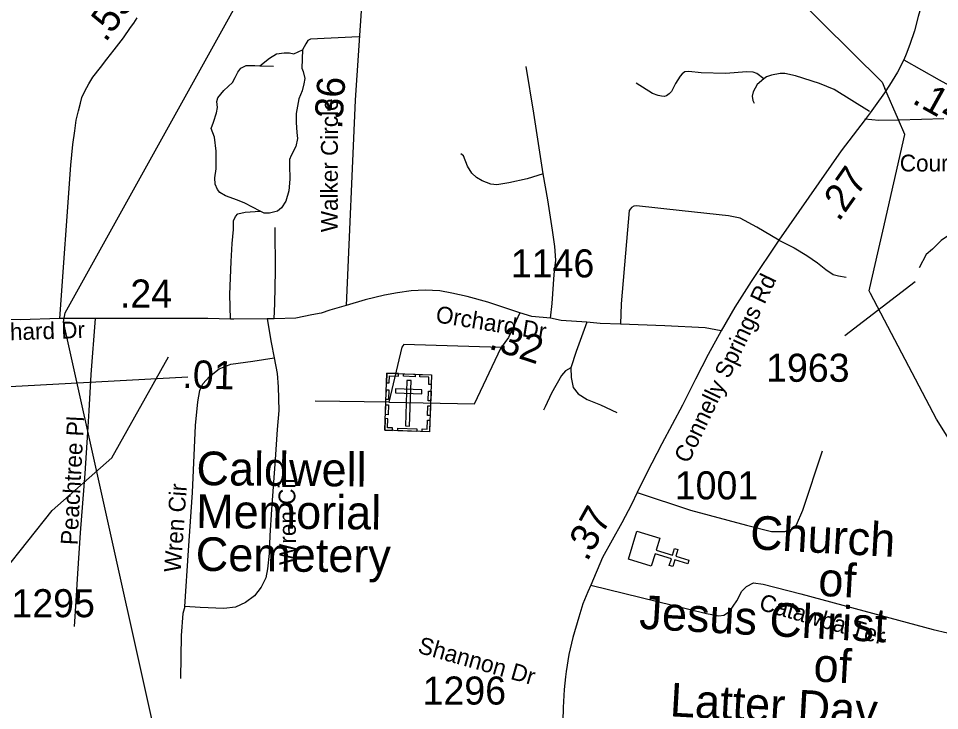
# Model space of a CAD drawing. Extents: x 1159738 to 1321356, y 736314 to 882035.
# Drawn here: x 1244144 to 1248250, y 772588 to 775673 of the extents above; entities that cross this region are included whole.
import ezdxf

# ---------------------------------------------------------------- set-up
doc = ezdxf.new("R2010")
doc.units = 0
for name, color, linetype in [('Exist Boundary Political City Limit New', 7, 'Continuous'), ('Exist Cultural Cemetery CELL', 7, 'Continuous'), ('Exist Cultural Cemetery Label', 7, 'Continuous'), ('Exist Cultural Church CELL', 7, 'Continuous'), ('Exist Cultural Church Label', 7, 'Continuous'), ('Exist Hydrographic Creek Single Shore', 7, 'Continuous'), ('Exist Road Non-System Type 51', 7, 'Continuous'), ('Exist Road Non-System Type 51 Label', 7, 'Continuous'), ('Exist Road Secondary Mileage Hundredths English Label', 7, 'Continuous'), ('Exist Road Secondary Type 51 Attributed', 7, 'Continuous'), ('Exist Road Secondary Type 51 Label', 7, 'Continuous'), ('Exist Road Secondary Type 51 Number Label', 7, 'Continuous'), ('Exist Utilities Electrical Transmission Line', 7, 'Continuous'), ('Map Preparation Boundary City Limit Buffer Line', 7, 'Continuous')]:
    doc.layers.add(name, color=color, linetype=linetype)

msp = doc.modelspace()

# ---------------------------------------------------------------- linework, layer by layer
at = {"layer": 'Exist Boundary Political City Limit New'}
msp.add_lwpolyline([(1248892.1, 764635.7), (1246253, 767750.5), (1245595.8, 767446.1), (1245679.1, 768440.4), (1245290.2, 770016.4), (1245100.6, 770927.8), (1244344.9, 774320.4), (1244352.7, 774361.5), (1246668.5, 778530.8)], dxfattribs=at)
at = {"layer": 'Exist Cultural Cemetery CELL'}
for points in [[(1245786.6, 774092.2), (1245985.6, 774085.2), (1245976.7, 773830.8), (1245777.8, 773837.7)], [(1245785.1, 774048.9), (1245796.5, 774048.5), (1245797.6, 774080.6), (1245838.1, 774079.2), (1245838.5, 774090.4), (1245786.6, 774092.2)], [(1245860.6, 774089.6), (1245912.4, 774087.8), (1245912, 774076.4), (1245860.2, 774078.2)], [(1245984.2, 774041.9), (1245972.8, 774042.3), (1245973.9, 774074.5), (1245933.4, 774075.9), (1245933.8, 774087), (1245985.6, 774085.2)], [(1245894.6, 774059.1), (1245875.9, 774059.7), (1245868.8, 773857.1), (1245887.5, 773856.4)], [(1245782.5, 773974.8), (1245784, 774018), (1245795.4, 774017.6), (1245793.9, 773974.4)], [(1245825, 774022.7), (1245824.4, 774004.1), (1245942.1, 774000), (1245942.7, 774018.6)], [(1245970.2, 773969.3), (1245971.7, 774012.5), (1245983.1, 774012.1), (1245981.6, 773968.9)], [(1245780.2, 773907.6), (1245781.7, 773950.9), (1245793, 773950.5), (1245791.5, 773907.2)], [(1245967.9, 773903.4), (1245969.4, 773946.7), (1245980.8, 773946.3), (1245979.3, 773903)], [(1245810.8, 773836.6), (1245811.2, 773848.1), (1245789.2, 773848.8), (1245790.6, 773889.2), (1245779.5, 773889.6), (1245777.7, 773837.7)], [(1245943.6, 773831.9), (1245944, 773843.4), (1245966, 773842.6), (1245967.4, 773883), (1245978.5, 773882.6), (1245976.7, 773830.8)], [(1245835.6, 773847.2), (1245920.4, 773844.2), (1245920, 773832.8), (1245835.2, 773835.8)]]:
    msp.add_lwpolyline(points, close=True, dxfattribs=at)
at = {"layer": 'Exist Cultural Church CELL'}
msp.add_lwpolyline([(1247002.7, 773357.5), (1246986.2, 773303), (1247059, 773280.7), (1247068.3, 773311.3), (1247083.6, 773306.7), (1247074.2, 773276.1), (1247131.7, 773258.4), (1247127, 773243.1), (1247069.5, 773260.7), (1247060.2, 773230.1), (1247044.9, 773234.8), (1247054.3, 773265.4), (1246981.5, 773287.7), (1246964.5, 773232.6), (1246862.7, 773263.8), (1246900.9, 773388.7)], close=True, dxfattribs=at)
at = {"layer": 'Exist Hydrographic Creek Single Shore'}
msp.add_lwpolyline([(1241097.2, 769434.3), (1241248.2, 769464), (1242066.3, 769798.9), (1242354.3, 770009.7), (1242568.3, 770205.7), (1242664.2, 770384.3), (1242722.3, 770668.8), (1242843.2, 770846.8), (1242871.2, 770938.2), (1242887.2, 771256.3), (1243050.2, 771417.2), (1243103.2, 771524.4), (1243135.2, 771832.3), (1243180.2, 771946.3), (1243444.2, 772157.7), (1243515.2, 772323.6), (1243528.2, 772507.2), (1243592.2, 772729.1), (1243662.2, 772868.9), (1243968.3, 773069.5), (1244295.2, 773479.8), (1244560.2, 773714.2), (1244813.2, 774165.4)], dxfattribs=at)
at = {"layer": 'Exist Road Non-System Type 51'}
for p, q in [((1245220.9, 775462.3), (1245281, 775460.3)), ((1245794.5, 773963.4), (1245466.4, 773967.4))]:
    msp.add_line(p, q, dxfattribs=at)
for points in [[(1245661.9, 775590.6), (1245445.4, 775581.3), (1245434.5, 775574.6), (1245424.9, 775560), (1245409.8, 775533.4)], [(1245220.9, 775462.3), (1245263.2, 775496.2), (1245294.7, 775514.8), (1245329, 775520.2), (1245352.3, 775520.2), (1245371.5, 775514.8), (1245409.8, 775533.4)], [(1245409.8, 775533.4), (1245407.1, 775451), (1245413.9, 775436.4), (1245420.8, 775405.9), (1245416.7, 775381.9), (1245408.5, 775350), (1245394.1, 775315.5), (1245381.7, 775249), (1245381.7, 775209.2), (1245384.5, 775165.3), (1245388.6, 775137.4), (1245380.4, 775102.8), (1245359.8, 775063), (1245353, 775044.4), (1245353, 775019.1), (1245354.3, 774956.6), (1245350.2, 774904.8), (1245336.5, 774858.3), (1245317.3, 774829), (1245299.5, 774814.4), (1245263.9, 774805.1), (1245239.3, 774805.1), (1245221.4, 774814.4)], [(1245221.4, 774814.4), (1245152.9, 774850.3), (1245120.1, 774863.6), (1245066.6, 774882.2), (1245042, 774896.8), (1245031, 774910.1), (1245021.4, 774934), (1245020.1, 774963.3), (1245025.5, 775003.2), (1245025.5, 775040.4), (1245025.5, 775081.6), (1245018.7, 775144), (1245003.6, 775182.6), (1245013.2, 775210.5), (1245026.9, 775253), (1245031, 775276.9), (1245028.3, 775303.5), (1245032.4, 775319.5), (1245059.8, 775352.7), (1245098.1, 775387.3), (1245109.8, 775409.8), (1245122.1, 775433.8), (1245135.8, 775451), (1245159.1, 775463), (1245197.5, 775463), (1245220.9, 775462.3)], [(1246483, 774980.1), (1246441.2, 775251.2), (1246406.9, 775458.6)], [(1247466.6, 775403.9), (1247434.4, 775427.7), (1247419, 775433.7), (1247389.9, 775435.2), (1247294.8, 775427.7), (1247187.4, 775430.7), (1247132.2, 775436.7), (1247113.8, 775435.2), (1247102.3, 775426.2), (1247093.1, 775416.6), (1247072.4, 775383.1), (1247055.5, 775347.4), (1247044.8, 775337), (1247032.1, 775328.8), (1247022.9, 775325.1), (1247009.9, 775326.6), (1246996.1, 775329.5), (1246970.4, 775338.5), (1246896.8, 775384.6)], [(1247936.8, 775258.5), (1247779.5, 775356.3), (1247715.1, 775383.1), (1247607.7, 775417.3), (1247560.1, 775427.7), (1247538.7, 775427.7), (1247500.3, 775420.3), (1247478.8, 775412.9), (1247466.6, 775403.9)], [(1247466.6, 775403.9), (1247435.9, 775378.6), (1247419, 775345.9), (1247414.4, 775326.6), (1247417.5, 775307.2), (1247423.6, 775295.3)], [(1247916.4, 775225.5), (1247979.3, 775219.4), (1248066.4, 775221.5)], [(1248066.4, 775221.5), (1248169.4, 775223.9), (1248269.1, 775226.9)], [(1246483, 774980.1), (1246411, 774958.8), (1246330.2, 774940.2), (1246276.8, 774932.3), (1246249.4, 774934.9), (1246211, 774949.5), (1246186.3, 774964.2), (1246164.4, 774984.1), (1246145.2, 775014.7), (1246127.4, 775061.2), (1246116.5, 775070.5)], [(1246515.8, 774336.9), (1246522.7, 774402), (1246532.3, 774532.2), (1246539.1, 774596), (1246535, 774657.2), (1246524.1, 774728.9), (1246503.5, 774864.5), (1246483, 774980.1)], [(1245089.9, 774333.4), (1245087.2, 774442.3), (1245092.7, 774589.8), (1245096.8, 774669.6), (1245103.6, 774732), (1245103.6, 774771.9), (1245111.8, 774790.5), (1245122.8, 774802.5), (1245154.3, 774810.4), (1245221.4, 774814.4)], [(1247533.1, 774685), (1247434.4, 774742.2), (1247360.4, 774783.4), (1247308.4, 774794), (1247102.9, 774815.3), (1246898.8, 774837.9), (1246886.4, 774836.6), (1246876.8, 774831.3), (1246871.4, 774824.6), (1246865.9, 774816.6), (1246854.9, 774678.4), (1246830.3, 774400.6), (1246827.5, 774310.9)], [(1245284.6, 774334.5), (1245287.4, 774403.2), (1245290.1, 774547.7), (1245288.8, 774741.6)], [(1247533.1, 774685), (1247601.2, 774650.3), (1247657.9, 774616.1), (1247706.2, 774583.3), (1247743, 774555), (1247775.3, 774532.7), (1247799.8, 774525.3), (1247833.5, 774520.8)], [(1246378.8, 774361.8), (1246328.8, 774250.5), (1246295.9, 774206.6)], [(1244486.5, 774335.5), (1244467.7, 774085.7), (1244458.8, 773924.9), (1244452.2, 773829.7)], [(1245253.5, 774334.4), (1245270.1, 774229.6), (1245283.8, 774160.5)], [(1246677.3, 774318.8), (1246629.5, 774189.3), (1246606.3, 774116.2)], [(1246295.9, 774206.6), (1245861.7, 774219.9), (1245853.4, 774207.9), (1245794.5, 773963.4)], [(1245794.5, 773963.4), (1246176.8, 773955.4), (1246295.9, 774206.6)], [(1245283.8, 774160.5), (1245296.8, 774091.4), (1245302.3, 774031.6), (1245305, 773925.3), (1245296.8, 773841.6), (1245288.6, 773707.3), (1245272.1, 773484), (1245264.6, 773368.4), (1245261.9, 773288.7), (1245255, 773219.6), (1245246.8, 773179.7), (1245226.2, 773138.5), (1245196.1, 773100), (1245156.4, 773070.7), (1245111.2, 773049.4), (1245060.5, 773042.8), (1244955, 773048.1), (1244886.5, 773052.1), (1244902.9, 773302), (1244920.7, 773561.1), (1244933.1, 773858.8), (1244943.3, 773963.8), (1244952.9, 774015.7), (1244966.6, 774044.9), (1244995.4, 774078.1), (1245039.2, 774111.4), (1245091.3, 774132.6), (1245188.6, 774145.9), (1245283.8, 774160.5)], [(1246606.3, 774116.2), (1246583, 774102.9), (1246565.2, 774081.7), (1246519.9, 774003.3), (1246491.2, 773942.1), (1246485.1, 773927.8)], [(1246606.3, 774116.2), (1246607.6, 774072.4), (1246617.2, 774028.5), (1246639.1, 774000.6), (1246678.9, 773975.4), (1246739.1, 773951.4), (1246811.8, 773916.9)], [(1244452.2, 773829.7), (1244439.6, 773644.4), (1244419, 773381.3), (1244407.7, 773199.2), (1244400.5, 773075.4), (1244392.2, 772963.1)], [(1246902, 773560.2), (1247140.2, 773481.4), (1247389.8, 773414.9), (1247500.8, 773386.2), (1247560, 773386.2), (1247590.4, 773397), (1247611.9, 773416.7), (1247640.6, 773481.2), (1247728.3, 773746.5)], [(1246695.2, 773148), (1247211.4, 773021.5), (1247266.2, 773010.9), (1247288.1, 773013.6), (1247312.8, 773029.5), (1247345.7, 773077.4), (1247367.6, 773119.9), (1247389.5, 773141.1), (1247419.7, 773157.1), (1247463.5, 773151.8), (1247630.6, 773109.3), (1247912.1, 773032.3), (1248221.7, 772949.9), (1248348.5, 772920.5), (1248406.1, 772888.6), (1248447.2, 772848.8), (1248467.7, 772811.5), (1248470.5, 772758.4), (1248461.4, 772694.4), (1248425.8, 772521.7), (1248380, 772295.9)], [(1244886.5, 773052.1), (1244877.1, 773020.5), (1244870.2, 772922.7), (1244867.3, 772731.5)]]:
    msp.add_lwpolyline(points, dxfattribs=at)
at = {"layer": 'Exist Road Secondary Type 51 Attributed'}
for points in [[(1245554.3, 776282.5), (1245576, 776254.7), (1245602, 776213.5), (1245626.7, 776172.3), (1245647.2, 776125.8), (1245665.1, 776071.3), (1245674, 776014.1), (1245676, 775913.1), (1245677.4, 775849.3), (1245674.6, 775751), (1245644.5, 775309.7), (1245605.5, 774394)], [(1248234.4, 776063.5), (1248233.1, 776046.7), (1248219.3, 775953), (1248202.4, 775874.1), (1248183.9, 775782.9), (1248154.5, 775682.2), (1248137.6, 775618.2), (1248117.7, 775557.2), (1248100.8, 775514), (1248090.2, 775488.8)], [(1244328.3, 774336.2), (1244377.6, 775019.3), (1244386.8, 775111.7), (1244395.7, 775172.8), (1244401.9, 775220), (1244411.5, 775261.2), (1244420.4, 775295.1), (1244427.2, 775320.3), (1244440.9, 775348.9), (1244458.8, 775382.1), (1244476.6, 775411.4), (1244510.1, 775455.2), (1244538.2, 775491.1), (1244570.4, 775533), (1244612.9, 775587.5), (1244644.4, 775632.7), (1244658.4, 775651.9), (1244674.2, 775675.9)], [(1248090.2, 775488.8), (1248062.7, 775433.9), (1248026.8, 775376.1), (1248004.1, 775341.6), (1247962.4, 775283.1), (1247939.7, 775252.4), (1247917.3, 775222.4), (1247811.7, 775082.5), (1247666.2, 774876.1), (1247533.1, 774685), (1247410.5, 774501), (1247337.8, 774386), (1247275.5, 774281)], [(1248090.2, 775488.8), (1248248.3, 775400.2), (1248339.6, 775348.9), (1248398.5, 775315.4), (1248492.7, 775262.5), (1248604.7, 775201.6), (1248731.8, 775132.5)], [(1248553, 774785), (1248502.4, 774797.7), (1248484.5, 774797.3), (1248452, 774792.9), (1248434, 774787.2), (1248404.9, 774776), (1248367.9, 774755.9), (1248322, 774728.6), (1248257, 774684.2), (1248217.6, 774644.5), (1248190.5, 774621.1), (1248158.8, 774561.3)], [(1247275.5, 774281), (1247204.3, 774294.3), (1247024.8, 774303.6), (1246827.5, 774310.9), (1246737.1, 774314.3), (1246677.3, 774318.8), (1246563.8, 774327.5), (1246515.8, 774336.9), (1246432.5, 774344.3), (1246378.8, 774361.8), (1246235.7, 774408.6), (1246143.9, 774433.9), (1246075.4, 774448.5), (1246021.9, 774459.1), (1245957.6, 774461.8), (1245894.5, 774459.1), (1245834.2, 774449.8), (1245775.3, 774439.2), (1245690.4, 774419.3), (1245605.5, 774394)], [(1245605.5, 774394), (1245532.2, 774372.7), (1245493.8, 774359.4), (1245452.7, 774351.5), (1245380.9, 774337.2), (1245284.6, 774334.5), (1245253.5, 774334.4), (1245104, 774333.2), (1245089.9, 774333.4), (1244988, 774335.5), (1244486.5, 774335.5), (1244350.1, 774336.1), (1244328.3, 774336.2)], [(1244328.3, 774336.2), (1244151.5, 774330.2), (1244091.9, 774331.5), (1244050.1, 774330), (1243976.8, 774329.3), (1243913.8, 774326.7), (1243859.6, 774328), (1243759.3, 774328), (1243651.1, 774331.3)], [(1247275.5, 774281), (1247218.7, 774176), (1247162.5, 774065.7), (1247103.6, 773950.1), (1247011.1, 773777.3), (1246945.3, 773648.4), (1246902, 773560.2), (1246876.1, 773507.5), (1246833.4, 773425.6), (1246747.1, 773270.3), (1246695.2, 773148), (1246681.6, 773118.1), (1246659.7, 773063.6), (1246641.2, 773005.1), (1246615.2, 772913.4), (1246597.3, 772839), (1246585, 772761.9), (1246582.5, 772739), (1246576.1, 772682.2), (1246572, 772602.4), (1246570.6, 772541.3), (1246570.6, 772469.5)]]:
    msp.add_lwpolyline(points, dxfattribs=at)
at = {"layer": 'Exist Road Secondary Type 51 Number Label'}
for p, q in [((1248141.3, 774498.9), (1247828, 774258.4)), ((1243579.9, 774003.4), (1244898.8, 774076.2))]:
    msp.add_line(p, q, dxfattribs=at)
at = {"layer": 'Exist Utilities Electrical Transmission Line'}
for p, q in [((1248066.4, 775221.5), (1248006.1, 775360.7)), ((1247974.5, 774629.1), (1247996.6, 774725.8)), ((1247938.5, 774471.9), (1247974.5, 774629.1))]:
    msp.add_line(p, q, dxfattribs=at)
for points in [[(1246267.4, 777192), (1246723.8, 776692.5), (1247453.9, 775924.7), (1247993.8, 775389), (1248006.1, 775360.7)], [(1247996.6, 774725.8), (1248095.1, 775155.4), (1248066.4, 775221.5)], [(1247941.6, 774447.5), (1247935.5, 774459.1), (1247938.5, 774471.9)], [(1248525.3, 773425.1), (1248236.2, 773887.7), (1247941.6, 774447.5)]]:
    msp.add_lwpolyline(points, dxfattribs=at)
at = {"layer": 'Map Preparation Boundary City Limit Buffer Line'}
msp.add_lwpolyline([(1248892.1, 764635.7), (1246253, 767750.5), (1245595.8, 767446.1), (1245679.1, 768440.4), (1245290.2, 770016.4), (1245100.6, 770927.8), (1244344.9, 774320.4), (1244352.7, 774361.5), (1246668.5, 778530.8)], dxfattribs=at)

# ---------------------------------------------------------------- texts
at = {"layer": 'Exist Cultural Cemetery Label'}
for s, p in [('Caldwell', (1244937.4, 773593.2)), ('Memorial', (1244935.8, 773402.2)), ('Cemetery', (1244934.2, 773211.2))]:
    msp.add_text(s, height=150, rotation=359.5181, dxfattribs=at).set_placement(p)
at = {"layer": 'Exist Cultural Church Label'}
for s, p in [('Church', (1247402.2, 773308.7)), ('of', (1247706.2, 773100.5)), ('Jesus Christ', (1246909.1, 772953.5)), ('of', (1247685, 772719)), ('Latter Day', (1247045.2, 772563.3))]:
    msp.add_text(s, height=150, rotation=356.8178, dxfattribs=at).set_placement(p)
at = {"layer": 'Exist Road Non-System Type 51 Label'}
for s, rotation, p in [('Peachtree Pl', 87.0448, (1244407.5, 773324.6)), ('Wren Cir', 90.7458, (1245382.6, 773238.3)), ('Wren Cir', 85.9249, (1244867.4, 773202.4)), ('Catawba Ter', 344.1325, (1247440.7, 773038.8)), ('Shannon Dr', 344.1797, (1245920.1, 772847.1))]:
    msp.add_text(s, height=75, rotation=rotation, dxfattribs=at).set_placement(p)
at = {"layer": 'Exist Road Secondary Mileage Hundredths English Label'}
for s, rotation, p in [('.55', 53.9189, (1244533, 775563.4)), ('.36', 86.0922, (1245586.2, 775177.6)), ('.14', 330.9094, (1248122.3, 775298.5)), ('.27', 54.8329, (1247800.4, 774764)), ('.24', 359.9914, (1244596.7, 774384.7)), ('.32', 341.9458, (1246236.3, 774203)), ('.01', 358.2628, (1244873.6, 774026.5)), ('.37', 60.93, (1246679, 773249))]:
    msp.add_text(s, height=125, rotation=rotation, dxfattribs=at).set_placement(p)
at = {"layer": 'Exist Road Secondary Type 51 Label'}
for s, rotation, p in [('Walker Circle', 89.9774, (1245567.7, 774720.5)), ('Courtney', 0.0163, (1248072.2, 774991.1)), ('Connelly Springs Rd', 64.4994, (1247130.7, 773686.2)), ('Orchard Dr', 350.7951, (1246000.6, 774319.5)), ('Orchard Dr', 1.7335, (1243946.2, 774234))]:
    msp.add_text(s, height=75, rotation=rotation, dxfattribs=at).set_placement(p)
at = {"layer": 'Exist Road Secondary Type 51 Number Label'}
for s, p in [('1146', (1246338.9, 774519.1)), ('1963', (1247476.5, 774053.8)), ('1001', (1247069.4, 773529.7)), ('1295', (1244113.3, 773004.5)), ('1296', (1245945.7, 772615.2))]:
    msp.add_text(s, height=125, dxfattribs=at).set_placement(p)

doc.saveas('drawing.dxf')
